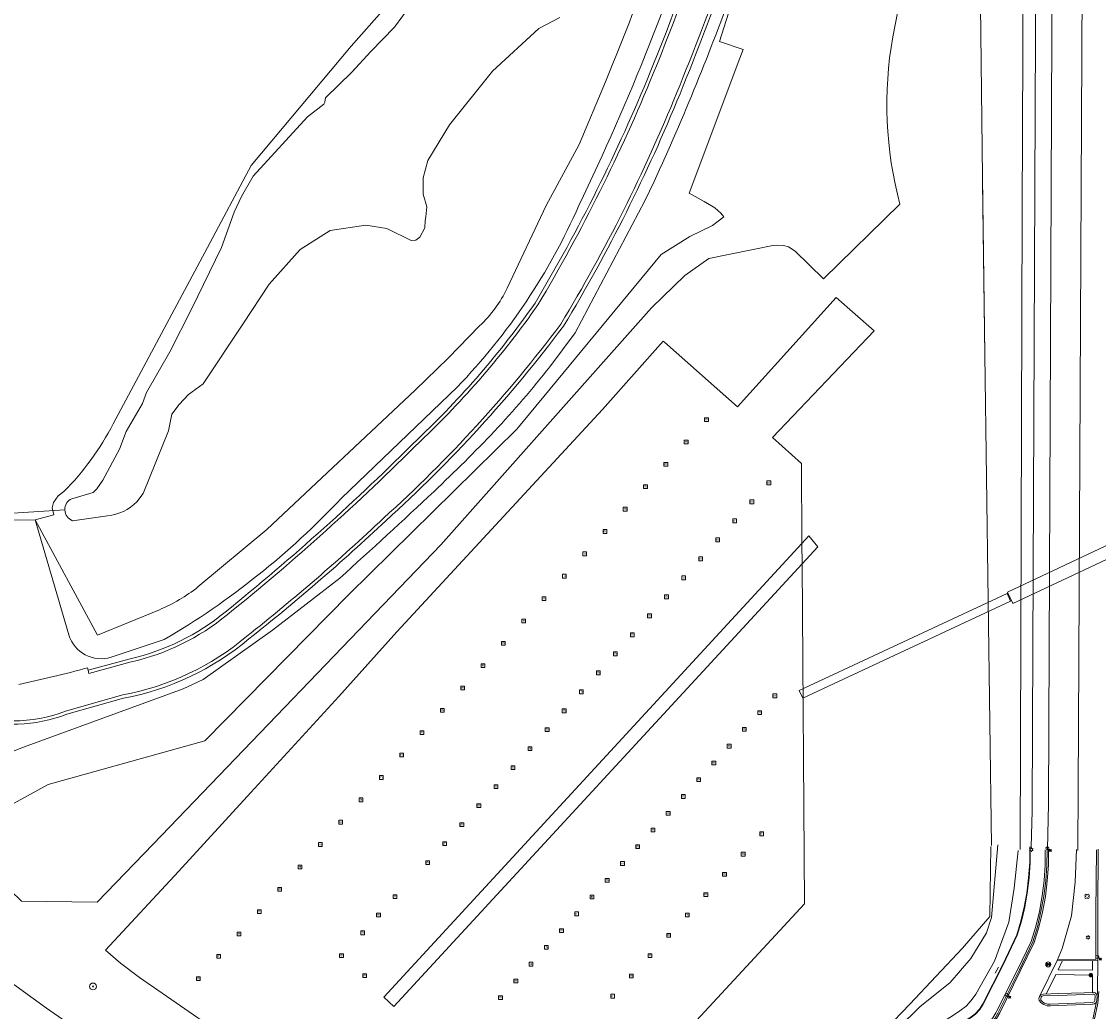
# Model space of a CAD drawing. Header units: metres. Extents: x 151448 to 154749, y 463108 to 465296.
# Tile 379 of 449: x 154066 to 154194, y 464256 to 464373. Entities that reach past the tile are written whole.
import ezdxf
from ezdxf.enums import TextEntityAlignment as Align

# ---------------------------------------------------------------- set-up
doc = ezdxf.new("R2010")
doc.units = ezdxf.units.M
doc.layers.get('0').update_dxf_attribs({"lineweight": 9})
for name, color, linetype, lineweight in [('B-ME-GR-BOOM-S', 253, 'Continuous', 9), ('B-ME-GW-TALUD_KRUIN-G', 253, 'Continuous', 9), ('B-ME-GW-TALUD_TEEN-G', 253, 'Continuous', 9), ('B-ME-IE-MEUBILAIR_LICHTMAST-S', 253, 'Continuous', 9), ('B-ME-IE-MEUBILAIR_STRAATKOLK-S', 253, 'Continuous', 9), ('B-ME-IE-MEUBILAIR_TROTTOIRKOLK-S', 253, 'Continuous', 9), ('B-ME-IE-MEUBILAIR_VERKEERSLICHT-S', 253, 'Continuous', 9), ('B-ME-IE-TERREINAFSCHEIDING_KUNSTMATIG_HEKWERK-G', 253, 'Continuous', 9), ('B-ME-RI-PUT-S', 253, 'Continuous', 9), ('B-ME-VH-KANTOPSLUITING_OPSLUITBAND_60X200-G', 253, 'Continuous', 9), ('B-ME-VH-KANTOPSLUITING_TROTTOIRBAND_180 200-G', 253, 'Continuous', 9), ('B-ME-VH-KANTOPSLUITING_TROTTOIRBAND_RWS-G', 253, 'Continuous', 9), ('B-ME-VH-MATERIAALGRENS-G', 253, 'Continuous', 9), ('B-ME-VH-VERHARDING_ASFALT-G', 253, 'Continuous', 9), ('B-ME-VH-VERHARDING_TEGEL-G', 253, 'Continuous', 9), ('B-ME-VW-VERKEERSTEKEN_BORD_INFO-G', 253, 'Continuous', 9), ('B-PV-GK-BESCHOEIING-G', 253, 'Continuous', 9), ('B-PV-GK-KADEMUUR-G', 253, 'Continuous', 9), ('B-PV-GR-BOOM-S', 253, 'Continuous', 9), ('B-PV-GR-BOS_LOOF-GV', 253, 'Continuous', 9), ('B-PV-GW-TALUD_KRUIN-G', 253, 'Continuous', 9), ('B-PV-IE-MEUBILAIR_WATERWEGMEUBILAIR-S', 253, 'Continuous', 9), ('B-PV-IE-TERREINAFSCHEIDING_KUNSTMATIG_HEKWERK-G', 253, 'Continuous', 9), ('B-PV-KW-KUNSTWERK_DUIKER-G', 253, 'Continuous', 9), ('B-PV-KW-KUNSTWERK_DUIKER-GV', 253, 'Continuous', 9), ('B-PV-KW-KUNSTWERK_STEIGER-GV', 253, 'Continuous', 9), ('B-PV-OG-TERREIN_BEGROEID-GV', 253, 'Continuous', 9), ('B-PV-OG-TERREIN_ERF-GV', 253, 'Continuous', 9), ('B-PV-OG-TERREIN_OEVER-GV', 253, 'Continuous', 9), ('B-PV-OG-WATER-GV', 253, 'Continuous', 9), ('B-PV-OG-WATER_SLOOT-GV', 253, 'Continuous', 9), ('B-PV-VH-GESLOTENVERHARDING_ASFALT-GV', 253, 'Continuous', 9), ('B-PV-VH-HALFVERHARDING_GRASBETONSTEEN-GV', 253, 'Continuous', 9), ('B-PV-VH-OPENVERHARDING_TEGEL-GV', 253, 'Continuous', 9)]:
    doc.layers.add(name, color=color, linetype=linetype, lineweight=lineweight)
doc.styles.add('18_100', font='romans', dxfattribs={"width": 0.8, "height": 0.18})
doc.styles.add('18_200', font='romans', dxfattribs={"width": 0.8, "height": 0.36})
doc.styles.add('NLCS-ISO', font='txt')

# ---------------------------------------------------------------- blocks, each defined once
blk = doc.blocks.new('SGR-BOOM_GBKN-SO')
at = {"linetype": 'ByBlock', "lineweight": 18}
h = blk.add_hatch(color=0, dxfattribs=at)
h.dxf.hatch_style = 1
edge = h.paths.add_edge_path()
edge.add_arc((0, 0), 0.25, 0, 360)
at = {"color": 0, "linetype": 'ByBlock', "lineweight": 18}
for radius in [2, 0.25]:
    blk.add_circle((0, 0), radius, dxfattribs=at)
at = {"color": 0, "linetype": 'ByBlock', "lineweight": 18, "style": 'NLCS-ISO'}
blk.add_attdef('SOORT', (2.5, 0), '', height=1.5, dxfattribs=at)
blk = doc.blocks.new('SIE-WATER_MEERPAAL-SO')
at = {"color": 0, "linetype": 'ByBlock', "lineweight": 18}
blk.add_lwpolyline([(-1.12, -1.12), (1.12, -1.12), (1.12, 1.12), (-1.12, 1.12)], close=True, dxfattribs=at)
at = {"color": 0, "linetype": 'ByBlock', "lineweight": 18, "style": 'NLCS-ISO'}
blk.add_text('m', height=1.5, dxfattribs=at).set_placement((0, 0.28), align=Align.MIDDLE_CENTER)
blk = doc.blocks.new('put')
at = {"color": 0, "ltscale": 0.5}
for p, q in [((-0.3, 0.06), (-0.06, 0.05)), ((-0.3, 0.03), (-0.03, 0.03)), ((-0.3, 0), (0, 0)), ((-0.29, 0.08), (-0.08, 0.08)), ((-0.28, 0.11), (-0.11, 0.11)), ((-0.27, 0.14), (-0.14, 0.14)), ((-0.27, 0.14), (-0.14, 0.14)), ((-0.25, 0.16), (-0.16, 0.16)), ((-0.23, 0.19), (-0.19, 0.19)), ((0, 0), (0.3, 0)), ((0.03, 0.03), (0.3, 0.03)), ((0.05, 0.05), (0.29, 0.05)), ((0.08, 0.08), (0.29, 0.08)), ((0.11, 0.11), (0.28, 0.11)), ((0.14, 0.14), (0.27, 0.14)), ((0.16, 0.16), (0.25, 0.16)), ((0.19, 0.19), (0.23, 0.19)), ((-0.3, -0.03), (-0.03, -0.03)), ((-0.3, -0.05), (-0.05, -0.05)), ((-0.29, -0.08), (-0.08, -0.08)), ((-0.28, -0.11), (-0.11, -0.11)), ((-0.27, -0.14), (-0.14, -0.14)), ((-0.25, -0.16), (-0.16, -0.16)), ((-0.23, -0.19), (-0.19, -0.19)), ((0.03, -0.03), (0.3, -0.03)), ((0.05, -0.05), (0.29, -0.06)), ((0.08, -0.08), (0.29, -0.08)), ((0.11, -0.11), (0.28, -0.11)), ((0.14, -0.14), (0.27, -0.14)), ((0.16, -0.16), (0.25, -0.16)), ((0.19, -0.19), (0.23, -0.19))]:
    blk.add_line(p, q, dxfattribs=at)
at = {"ltscale": 0.5}
for p, q in [((-0.21, 0.21), (0.21, -0.21)), ((0.21, 0.21), (-0.21, -0.21))]:
    blk.add_line(p, q, dxfattribs=at)
blk.add_ellipse((0, 0), major_axis=(-0.212, 0.212), ratio=1, start_param=3.926991, end_param=10.210176, dxfattribs=at)
at = {"style": '18_200', "width": 0.8}
blk.add_attdef('HOOGTE', (0.4, 0.26), '', height=0.25, dxfattribs=at)
blk = doc.blocks.new('LICHTMAST')
at = {"ltscale": 0.1}
for p, q in [((-0.11, 0.06), (-0.22, 0.13)), ((0, 0.13), (0, 0.25)), ((0.11, 0.06), (0.22, 0.13)), ((-0.11, -0.06), (-0.22, -0.13)), ((0, -0.13), (0, -0.25)), ((0.11, -0.06), (0.22, -0.13))]:
    blk.add_line(p, q, dxfattribs=at)
blk.add_circle((0, 0), 0.127, dxfattribs=at)
at = {"style": '18_200', "width": 0.8}
blk.add_attdef('HOOGTE', (0.25, 0.24), '', height=0.25, dxfattribs=at)
blk = doc.blocks.new('STRAATKOLK')
at = {"ltscale": 2}
blk.add_ellipse((0, 0), major_axis=(-0.127, 0.127), ratio=1, start_param=3.926991, end_param=10.210176, dxfattribs=at)
at = {"ltscale": 2, "style": '18_100', "width": 0.8}
blk.add_text('SK', height=0.216, dxfattribs=at).set_placement((0.19, -0.37))
at = {"style": '18_200', "width": 0.8}
blk.add_attdef('HOOGTE', (0.29, 0.21), '', height=0.25, dxfattribs=at)
blk = doc.blocks.new('boom')
for centre, major_axis, start_param, end_param in [((-0.12, 0.12), (-0.0916, 0.0916), 4.266828, 8.299543), ((0.12, 0.12), (0.0916, 0.0916), 4.266828, 8.299543), ((-0.12, -0.12), (0.0916, 0.0916), 1.125235, 5.15795), ((0.12, -0.12), (-0.0916, 0.0916), 1.125235, 5.15795)]:
    blk.add_ellipse(centre, major_axis=major_axis, ratio=1, start_param=start_param, end_param=end_param)
at = {"style": '18_200', "width": 0.8}
blk.add_attdef('HOOGTE', (0.31, 0.12), '', height=0.25, dxfattribs=at)
blk = doc.blocks.new('TROTTOIRKOLK')
at = {"ltscale": 2}
blk.add_ellipse((0, 0), major_axis=(-0.127, 0.127), ratio=1, start_param=3.926991, end_param=10.210176, dxfattribs=at)
at = {"ltscale": 2, "style": '18_100', "width": 0.8}
blk.add_text('TK', height=0.216, dxfattribs=at).set_placement((0.19, -0.37))
at = {"style": '18_200', "width": 0.8}
blk.add_attdef('HOOGTE', (0.21, 0.18), '', height=0.25, dxfattribs=at)
blk = doc.blocks.new('Verkeerslicht SLK', base_point=(2557.89, 2858.61))
h = blk.add_hatch()
h.set_pattern_fill('ANSI31', color=256, scale=0.0045, style=0, pattern_type=2)
h.set_pattern_definition([(45, (-97056.483087, -217229.933216), (-0.0101027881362, 0.0101027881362), [])])
edge = h.paths.add_edge_path()
edge.add_arc((2557.89, 2858.61), 0.127, 225, 585)
edge = h.paths.add_edge_path()
edge.add_arc((2557.89, 2858.61), 0.0678, 0, 360)
blk.add_circle((2557.89, 2858.61), 0.0678)
blk.add_ellipse((2557.89, 2858.61), major_axis=(0.149, 0.149), ratio=1)
blk.add_ellipse((2557.89, 2858.61), major_axis=(-0.0895, 0.0895), ratio=1, start_param=1.570796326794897, end_param=7.853981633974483)

msp = doc.modelspace()

# ---------------------------------------------------------------- linework, layer by layer
at = {"layer": 'B-ME-GW-TALUD_KRUIN-G'}
msp.add_lwpolyline([(154139.324, 464216.85), (154139.176, 464218.035), (154141.674, 464220.445), (154143.619, 464222.8), (154152.852, 464232.403), (154159.451, 464239.296), (154164.683, 464245.172), (154167.055, 464247.385), (154170.032, 464250.137), (154171.741, 464252), (154173.841, 464253.559), (154176.477, 464255.28), (154177.133, 464255.709), (154177.857, 464256.268), (154178.484, 464256.934), (154178.999, 464257.691), (154181.22, 464261.588), (154182.943, 464266.218), (154183.546, 464270.231), (154184.05, 464274.703)], dxfattribs=at)
at = {"layer": 'B-ME-GW-TALUD_TEEN-G'}
msp.add_lwpolyline([(154135.12, 464217.665), (154140.333, 464222.678), (154152.077, 464235.436), (154164.833, 464248.737), (154172.371, 464256.17), (154175.983, 464259.044), (154178.407, 464261.883), (154180.269, 464264.945), (154180.888, 464266.748), (154181.644, 464275.351)], dxfattribs=at)
at = {"layer": 'B-ME-IE-TERREINAFSCHEIDING_KUNSTMATIG_HEKWERK-G'}
msp.add_lwpolyline([(154134.731, 464218.028), (154139.517, 464223.298), (154151.341, 464235.77), (154163.694, 464248.686), (154171.198, 464256.493), (154177.455, 464263.129), (154180.687, 464266.885), (154180.802, 464275.154)], dxfattribs=at)
at = {"layer": 'B-ME-VH-KANTOPSLUITING_OPSLUITBAND_60X200-G'}
msp.add_lwpolyline([(154138.816, 464216.302), (154144.624, 464222.564), (154153.208, 464231.674), (154159.862, 464238.676), (154165.525, 464244.669), (154167.725, 464247.031), (154170.366, 464249.402), (154172.36, 464250.96), (154174.31, 464252.474), (154178.314, 464254.882), (154178.925, 464255.332), (154179.442, 464255.887), (154179.846, 464256.529), (154179.887, 464256.608), (154182.209, 464261.195), (154183.871, 464264.701), (154184.353, 464266.328), (154184.746, 464267.979), (154185.05, 464269.649), (154185.275, 464271.463), (154185.395, 464273.286), (154185.408, 464275.114)], dxfattribs=at)
at = {"layer": 'B-ME-VH-KANTOPSLUITING_TROTTOIRBAND_180 200-G'}
msp.add_lwpolyline([(154193.306, 464274.79), (154193.234, 464267.401), (154193.236, 464261.787), (154188.712, 464261.834)], dxfattribs=at)
msp.add_lwpolyline([(154191.856, 464257.65), (154192.888, 464257.684), (154192.938, 464257.686), (154193.109, 464257.615), (154193.169, 464257.441), (154193.122, 464256.938), (154193.033, 464256.756), (154192.846, 464256.677), (154192.843, 464256.677), (154187.841, 464256.494), (154187.488, 464256.507), (154187.151, 464256.614), (154186.912, 464256.759), (154186.71, 464256.952), (154186.703, 464257.158), (154186.739, 464257.309), (154186.845, 464257.423), (154186.994, 464257.468), (154187.007, 464257.469), (154188.868, 464257.532)], close=True, dxfattribs=at)
at = {"layer": 'B-ME-VH-KANTOPSLUITING_TROTTOIRBAND_RWS-G'}
msp.add_lwpolyline([(154175.271, 464250.84), (154179.539, 464253.433), (154180.108, 464253.835), (154180.615, 464254.313), (154181.05, 464254.857), (154181.406, 464255.456), (154181.52, 464255.682), (154183.967, 464260.55), (154185.584, 464263.916), (154186.121, 464265.687), (154186.555, 464267.486), (154186.885, 464269.308), (154187.108, 464271.126), (154187.226, 464272.955), (154187.241, 464274.787)], dxfattribs=at)
at = {"layer": 'B-ME-VH-MATERIAALGRENS-G'}
for points in [[(154192.854, 464261.615), (154192.844, 464260.531), (154188.783, 464260.575), (154189.296, 464261.644)], [(154192.821, 464257.887), (154192.839, 464259.93), (154188.504, 464260.01), (154187.363, 464257.686)]]:
    msp.add_lwpolyline(points, dxfattribs=at)
at = {"layer": 'B-ME-VH-VERHARDING_ASFALT-G', "linetype": 'Continuous'}
msp.add_lwpolyline([(154187.624, 464274.813), (154187.606, 464272.949), (154187.482, 464271.089), (154187.253, 464269.238), (154186.918, 464267.405), (154186.479, 464265.594), (154185.938, 464263.81), (154184.284, 464260.418), (154181.865, 464255.481), (154181.861, 464255.472), (154181.455, 464254.774), (154180.954, 464254.141), (154180.368, 464253.586), (154179.709, 464253.12), (154175.302, 464250.451), (154174.35, 464249.821), (154176.344, 464247.148), (154176.429, 464247.248), (154176.626, 464247.339), (154176.878, 464247.329), (154177.095, 464247.198), (154177.22, 464246.979), (154178.219, 464244.129)], dxfattribs=at)
at = {"layer": 'B-ME-VH-VERHARDING_ASFALT-G'}
for points in [[(154190.961, 464274.83), (154190.79, 464270.949), (154190.369, 464266.965), (154189.245, 464263.094), (154188.634, 464261.649), (154186.557, 464257.41), (154186.499, 464257.159), (154186.505, 464256.945), (154186.752, 464256.657), (154187.065, 464256.441), (154187.452, 464256.308), (154187.86, 464256.286), (154192.856, 464256.477), (154192.868, 464256.477), (154193.093, 464256.542), (154193.261, 464256.705), (154193.334, 464256.927), (154193.371, 464257.433)], [(154193.578, 464257.992), (154193.454, 464256.627), (154193.048, 464254.537)]]:
    msp.add_lwpolyline(points, dxfattribs=at)
at = {"layer": 'B-ME-VH-VERHARDING_TEGEL-G'}
for points in [[(154134.621, 464211.771), (154138.758, 464216.348), (154138.86, 464216.261), (154144.667, 464222.523), (154153.252, 464231.632), (154159.906, 464238.635), (154165.569, 464244.628), (154167.767, 464246.988), (154170.405, 464249.356), (154172.397, 464250.913), (154174.344, 464252.424), (154178.345, 464254.83), (154178.965, 464255.287), (154179.49, 464255.851), (154179.9, 464256.502), (154179.94, 464256.581), (154182.263, 464261.169), (154183.927, 464264.679), (154184.41, 464266.31), (154184.805, 464267.966), (154185.109, 464269.64), (154185.335, 464271.457), (154185.455, 464273.284), (154185.468, 464275.115)], [(154136.277, 464210.621), (154140.752, 464215.455), (154146.148, 464221.262), (154154.515, 464230.136), (154161.177, 464237.161), (154166.893, 464243.193), (154169.189, 464245.635), (154171.449, 464247.722), (154175.195, 464250.561), (154179.641, 464253.274), (154180.248, 464253.706), (154180.789, 464254.218), (154181.253, 464254.801), (154181.631, 464255.443), (154181.708, 464255.598), (154184.133, 464260.476), (154185.785, 464263.889), (154186.307, 464265.66), (154186.734, 464267.456), (154187.065, 464269.273), (154187.298, 464271.095), (154187.435, 464272.928), (154187.475, 464274.765)], [(154193.498, 464274.838), (154193.451, 464267.45), (154193.454, 464261.609), (154188.634, 464261.649)], [(154193.454, 464261.609), (154193.422, 464257.982), (154193.371, 464257.433)], [(154186.557, 464257.41), (154186.733, 464257.597), (154186.979, 464257.672), (154187, 464257.673), (154188.849, 464257.737), (154191.863, 464257.829), (154192.864, 464257.89), (154192.917, 464257.893), (154193.152, 464257.84), (154193.321, 464257.669), (154193.371, 464257.433)], [(154184.231, 464242.415), (154185.764, 464243.279), (154186.786, 464244.008), (154187.739, 464244.827), (154188.616, 464245.727), (154189.525, 464246.863), (154190.312, 464248.088), (154190.967, 464249.387), (154192.045, 464252.282), (154192.893, 464254.668), (154193.301, 464256.799)]]:
    msp.add_lwpolyline(points, dxfattribs=at)
at = {"layer": 'B-ME-VW-VERKEERSTEKEN_BORD_INFO-G'}
msp.add_line((154181.713, 464260.876), (154181.296, 464260.144), dxfattribs=at)
at = {"layer": 'B-PV-GK-BESCHOEIING-G', "flags": 128}
for points in [[(154150.808, 464327.227), (154162.469, 464340.205)], [(154162.469, 464340.205), (154166.959, 464336.231)], [(154166.959, 464336.231), (154154.954, 464323.604), (154158.358, 464320.537), (154158.423, 464311.061)], [(154158.423, 464311.061), (154108.897, 464257.304), (154110.08, 464256.198), (154158.439, 464308.657), (154158.714, 464268.379), (154143.499, 464251.908), (154122.805, 464229.379), (154114.543, 464235.176), (154109.613, 464228.356)], [(154158.423, 464311.061), (154158.439, 464308.657)]]:
    msp.add_lwpolyline(points, dxfattribs=at)
at = {"layer": 'B-PV-GK-KADEMUUR-G', "flags": 128}
for points in [[(154135.123, 464327.297), (154141.969, 464335.036), (154142.14, 464334.884)], [(154142.14, 464334.884), (154150.808, 464327.227)], [(154102.474, 464233.006), (154107.836, 464240.366), (154079.975, 464259.637), (154077.704, 464261.362), (154075.948, 464262.896), (154084.569, 464272.212), (154093.148, 464281.548), (154103.578, 464292.945), (154110.445, 464300.602), (154134.808, 464326.941), (154135.123, 464327.297)], [(154050.235, 464269.562), (154051.383, 464268.732), (154068.93, 464256.031), (154076.163, 464250.995), (154086.441, 464244.466), (154087.292, 464244.13), (154102.474, 464233.006)]]:
    msp.add_lwpolyline(points, dxfattribs=at)
at = {"layer": 'B-PV-GR-BOS_LOOF-GV', "flags": 128}
for points in [[(154184.25, 464274.806), (154184.524, 464350.423), (154184.764, 464416.665)], [(154175.157, 464402.879), (154176.96, 464402.664), (154176.521, 464399.279), (154176.672, 464399.241), (154179.281, 464398.473), (154179.799, 464354.474), (154179.807, 464353.822), (154180.084, 464333.391), (154180.871, 464275.275)]]:
    msp.add_lwpolyline(points, dxfattribs=at)
at = {"layer": 'B-PV-GW-TALUD_KRUIN-G', "flags": 128}
for points in [[(154184.25, 464274.806), (154184.524, 464350.423), (154184.764, 464416.665)], [(154103.875, 464316.414), (154117.593, 464329.589)], [(154067.62, 464313.857), (154071.573, 464300.248)], [(154076.604, 464297.574), (154082.897, 464299.669)]]:
    msp.add_lwpolyline(points, dxfattribs=at)
at = {"layer": 'B-PV-GW-TALUD_KRUIN-G'}
for points in [[(154132.005, 464351.079, 0.0352957), (154147.309, 464389.62)], [(154117.593, 464329.589, 0.0888588), (154132.005, 464351.079)], [(154082.897, 464299.669, 0.0711294), (154103.875, 464316.414)], [(154071.573, 464300.248, 0.4121337), (154076.604, 464297.574)]]:
    msp.add_lwpolyline(points, format="xyb", dxfattribs=at)
at = {"layer": 'B-PV-IE-TERREINAFSCHEIDING_KUNSTMATIG_HEKWERK-G', "flags": 128}
for points in [[(154179.799, 464354.474), (154179.281, 464398.473), (154176.672, 464399.241), (154176.521, 464399.279)], [(154135.144, 464365.735), (154132.036, 464358.294)], [(154132.036, 464358.294), (154128.129, 464351.088)], [(154180.084, 464333.391), (154179.799, 464354.474)], [(154140.911, 464353.932), (154139.823, 464351.645)], [(154128.129, 464351.088), (154123.513, 464341.287)], [(154139.823, 464351.645), (154131.577, 464336.016)], [(154120.241, 464336.837), (154116.534, 464333.004)], [(154131.577, 464336.016), (154128.573, 464331.989)], [(154116.534, 464333.004), (154112.63, 464329.211)], [(154180.084, 464333.391), (154180.871, 464275.275)], [(154112.63, 464329.211), (154095.033, 464312.728)], [(154067.62, 464313.857), (154063.576, 464313.824), (154063.574, 464313.994), (154061.954, 464314.107)], [(154074.991, 464300.179), (154067.62, 464313.857)], [(154095.033, 464312.728), (154086.88, 464305.909)], [(154103.682, 464306.954), (154095.709, 464300.805)], [(154082.309, 464303.212), (154074.991, 464300.179)], [(154095.709, 464300.805), (154087.483, 464294.927)], [(154087.483, 464294.927), (154085.12, 464293.829)], [(154085.12, 464293.829), (154066.222, 464286.943)], [(154066.222, 464286.943), (154064.92, 464286.401)]]:
    msp.add_lwpolyline(points, dxfattribs=at)
at = {"layer": 'B-PV-IE-TERREINAFSCHEIDING_KUNSTMATIG_HEKWERK-G'}
for points in [[(154135.144, 464365.735, 0.0237291), (154144.359, 464391.221)], [(154140.911, 464353.932, 0.0229697), (154150.418, 464377.304)], [(154120.241, 464336.837, 0.0921922), (154123.513, 464341.287)], [(154122.005, 464324.358, 0.0210506), (154128.573, 464331.989)], [(154114.852, 464317.227, 0.0130215), (154122.005, 464324.358)], [(154103.682, 464306.954, 0.0047117), (154114.852, 464317.227)], [(154082.309, 464303.212, 0.0693466), (154086.88, 464305.909)]]:
    msp.add_lwpolyline(points, format="xyb", dxfattribs=at)
at = {"layer": 'B-PV-KW-KUNSTWERK_DUIKER-G', "flags": 128}
msp.add_lwpolyline([(154071.117, 464315.026), (154059.437, 464314.283)], dxfattribs=at)
at = {"layer": 'B-PV-KW-KUNSTWERK_DUIKER-GV', "flags": 128}
for points in [[(154183.416, 464303.931), (154216.023, 464319.277), (154215.385, 464320.635), (154182.778, 464305.289)], [(154158.532, 464292.746), (154183.134, 464304.22), (154182.712, 464305.126), (154158.11, 464293.652)]]:
    msp.add_lwpolyline(points, close=True, dxfattribs=at)
at = {"layer": 'B-PV-KW-KUNSTWERK_STEIGER-GV', "flags": 128}
msp.add_lwpolyline([(154158.423, 464311.061), (154108.897, 464257.304), (154110.08, 464256.198), (154158.439, 464308.657), (154160.29, 464310.665), (154159.258, 464311.968)], close=True, dxfattribs=at)
at = {"layer": 'B-PV-OG-TERREIN_BEGROEID-GV', "flags": 128}
for points in [[(154184.764, 464416.665), (154184.524, 464350.423), (154184.25, 464274.806)], [(154185.554, 464275.096), (154185.684, 464279.391), (154185.728, 464289.471), (154186.283, 464416.876)], [(154191.821, 464416.884), (154191.165, 464289.435), (154191.089, 464274.709)], [(154135.144, 464365.735), (154132.036, 464358.294), (154128.129, 464351.088), (154123.513, 464341.287)], [(154128.573, 464331.989), (154131.577, 464336.016), (154139.823, 464351.645), (154140.911, 464353.932)], [(154120.241, 464336.837), (154116.534, 464333.004), (154112.63, 464329.211), (154095.033, 464312.728), (154086.88, 464305.909)], [(154117.593, 464329.589), (154103.875, 464316.414)], [(154103.875, 464316.414), (154117.593, 464329.589)], [(154071.573, 464300.248), (154067.62, 464313.857), (154063.576, 464313.824), (154063.574, 464313.994), (154061.954, 464314.107)], [(154082.309, 464303.212), (154074.991, 464300.179), (154067.62, 464313.857), (154071.573, 464300.248)], [(154054.238, 464288.288), (154061.288, 464282.237), (154064.92, 464286.401), (154066.222, 464286.943), (154085.12, 464293.829), (154087.483, 464294.927), (154095.709, 464300.805), (154103.682, 464306.954)], [(154082.897, 464299.669), (154076.604, 464297.574)], [(154076.604, 464297.574), (154082.897, 464299.669)], [(154073.817, 464296.327), (154073.878, 464296.065), (154078.861, 464297.408)], [(154078.075, 464292.727), (154071.336, 464290.821)]]:
    msp.add_lwpolyline(points, dxfattribs=at)
at = {"layer": 'B-PV-OG-TERREIN_BEGROEID-GV'}
for points in [[(154154.387, 464394.215, -0.0280846), (154143.98, 464364.332)], [(154144.359, 464391.221, -0.0237291), (154135.144, 464365.735)], [(154147.309, 464389.62, -0.0352957), (154132.005, 464351.079)], [(154132.005, 464351.079, 0.0352957), (154147.309, 464389.62)], [(154140.446, 464366.876, 0.0210292), (154147.363, 464385.954)], [(154140.911, 464353.932, 0.0229697), (154150.418, 464377.304)], [(154126.808, 464339.523, 0.0377356), (154140.446, 464366.876)], [(154143.98, 464364.332, -0.0391986), (154130.195, 464336.81)], [(154132.005, 464351.079, -0.0888588), (154117.593, 464329.589)], [(154117.593, 464329.589, 0.0888588), (154132.005, 464351.079)], [(154123.513, 464341.287, -0.0921922), (154120.241, 464336.837)], [(154112.908, 464323.42, 0.0508259), (154126.808, 464339.523)], [(154130.195, 464336.81, -0.0477924), (154109.139, 464313.758)], [(154122.005, 464324.358, 0.0210506), (154128.573, 464331.989)], [(154114.852, 464317.227, 0.0130215), (154122.005, 464324.358)], [(154090.101, 464302.924, 0.0269481), (154112.908, 464323.42)], [(154103.875, 464316.414, -0.0711294), (154082.897, 464299.669)], [(154082.897, 464299.669, 0.0711294), (154103.875, 464316.414)], [(154103.682, 464306.954, 0.0047117), (154114.852, 464317.227)], [(154109.139, 464313.758, -0.0217649), (154092.915, 464299.758)], [(154086.88, 464305.909, -0.0693466), (154082.309, 464303.212)], [(154078.861, 464297.408, 0.1169447), (154090.101, 464302.924)], [(154076.604, 464297.574, -0.4121337), (154071.573, 464300.248)], [(154071.573, 464300.248, 0.4121337), (154076.604, 464297.574)], [(154092.915, 464299.758, -0.1294958), (154078.075, 464292.727)], [(154065.684, 464294.365, 0.0140029), (154073.817, 464296.327)], [(154071.336, 464290.821, -0.1671124), (154059.721, 464290.422)]]:
    msp.add_lwpolyline(points, format="xyb", dxfattribs=at)
at = {"layer": 'B-PV-OG-TERREIN_ERF-GV', "flags": 128}
for points in [[(154169.174, 464371.047), (154174.759, 464399.731), (154171.808, 464400.487), (154170.203, 464393.439), (154167.281, 464392.544), (154167.867, 464394.076), (154163.755, 464395.297)], [(154180.871, 464275.275), (154180.084, 464333.391), (154179.807, 464353.822), (154179.799, 464354.474), (154179.281, 464398.473), (154176.672, 464399.241), (154176.521, 464399.279), (154174.759, 464399.731), (154169.174, 464371.047)], [(154076.856, 464325.22), (154088.03, 464346.118), (154093.178, 464355.817), (154105.021, 464369.952), (154114.151, 464380.301), (154117.424, 464386.28)], [(154151.085, 464378.132), (154148.658, 464370.496), (154151.457, 464369.561), (154151.071, 464368.532), (154145.069, 464352.532), (154146.848, 464351.58), (154148.09, 464350.812), (154148.82, 464350.162), (154149.152, 464349.743), (154147.822, 464348.704), (154145.132, 464347.421), (154141.765, 464345.297), (154124.647, 464324.602), (154104.739, 464305.023), (154087.692, 464287.686), (154069.155, 464282.521), (154062.556, 464278.908)], [(154062.556, 464278.908), (154069.155, 464282.521), (154087.692, 464287.686), (154104.739, 464305.023), (154124.647, 464324.602), (154141.765, 464345.297), (154145.132, 464347.421), (154147.822, 464348.704), (154149.152, 464349.743), (154148.82, 464350.162), (154148.09, 464350.812), (154146.848, 464351.58), (154145.069, 464352.532), (154151.071, 464368.532), (154151.457, 464369.561), (154148.658, 464370.496), (154151.085, 464378.132)], [(154140.911, 464353.932), (154139.823, 464351.645), (154131.577, 464336.016), (154128.573, 464331.989)], [(154062.033, 464272.477), (154065.976, 464268.699), (154074.942, 464268.591), (154081.586, 464275.446), (154115.647, 464310.891), (154140.622, 464338.948), (154144.533, 464342.791), (154147.397, 464344.802), (154154.991, 464346.346), (154155.501, 464346.381), (154156.22, 464346.353), (154156.82, 464346.205), (154157.632, 464345.691), (154160.977, 464342.394), (154170.028, 464351.23)], [(154170.028, 464351.23), (154160.977, 464342.394), (154157.632, 464345.691), (154156.82, 464346.205), (154156.22, 464346.353), (154155.501, 464346.381), (154154.991, 464346.346), (154147.397, 464344.802), (154144.533, 464342.791), (154140.622, 464338.948), (154115.647, 464310.891), (154081.586, 464275.446), (154074.942, 464268.591), (154065.976, 464268.699), (154062.033, 464272.477)], [(154107.836, 464240.366), (154079.975, 464259.637), (154077.704, 464261.362), (154075.948, 464262.896), (154084.569, 464272.212), (154093.148, 464281.548), (154103.578, 464292.945), (154110.445, 464300.602), (154134.808, 464326.941), (154135.123, 464327.297), (154141.969, 464335.036), (154142.14, 464334.884), (154150.808, 464327.227), (154162.469, 464340.205), (154166.959, 464336.231), (154154.954, 464323.604), (154158.358, 464320.537), (154158.423, 464311.061), (154158.439, 464308.657), (154158.714, 464268.379), (154143.499, 464251.908)], [(154061.954, 464314.107), (154063.574, 464313.994), (154063.576, 464313.824), (154067.62, 464313.857), (154069.816, 464314.462), (154069.602, 464315.288), (154069.787, 464315.911), (154070.335, 464316.684), (154071.016, 464317.199)], [(154103.682, 464306.954), (154095.709, 464300.805), (154087.483, 464294.927), (154085.12, 464293.829), (154066.222, 464286.943), (154064.92, 464286.401), (154061.288, 464282.237), (154057.369, 464277.8), (154050.235, 464269.562), (154051.383, 464268.732), (154068.93, 464256.031), (154076.163, 464250.995)]]:
    msp.add_lwpolyline(points, dxfattribs=at)
at = {"layer": 'B-PV-OG-TERREIN_ERF-GV'}
for points in [[(154150.418, 464377.304, -0.0229697), (154140.911, 464353.932)], [(154170.028, 464351.23, -0.1086949), (154169.174, 464371.047)], [(154169.174, 464371.047, 0.1086949), (154170.028, 464351.23)], [(154128.573, 464331.989, -0.0210506), (154122.005, 464324.358)], [(154071.016, 464317.199, 0.0722336), (154076.856, 464325.22)], [(154122.005, 464324.358, -0.0130215), (154114.852, 464317.227)], [(154114.852, 464317.227, -0.0047117), (154103.682, 464306.954)]]:
    msp.add_lwpolyline(points, format="xyb", dxfattribs=at)
at = {"layer": 'B-PV-OG-TERREIN_OEVER-GV'}
for points in [[(154135.144, 464365.735, 0.0237291), (154144.359, 464391.221)], [(154120.241, 464336.837, 0.0921922), (154123.513, 464341.287)], [(154076.856, 464325.22, -0.0722336), (154071.016, 464317.199)], [(154072.026, 464313.756, -0.6618752), (154071.931, 464316.359)], [(154079.637, 464316.006, -0.1748171), (154076.189, 464314.321)], [(154082.309, 464303.212, 0.0693466), (154086.88, 464305.909)]]:
    msp.add_lwpolyline(points, format="xyb", dxfattribs=at)
at = {"layer": 'B-PV-OG-TERREIN_OEVER-GV', "flags": 128}
for points in [[(154117.424, 464386.28), (154114.151, 464380.301), (154105.021, 464369.952), (154093.178, 464355.817), (154088.03, 464346.118), (154076.856, 464325.22)], [(154071.931, 464316.359), (154074.466, 464317.11), (154074.914, 464317.544), (154075.624, 464318.564), (154077.61, 464322.214), (154078.373, 464324.316), (154080.305, 464327.639), (154080.804, 464328.929), (154083.56, 464333.738), (154086.116, 464338.806), (154089.673, 464346.126), (154091.181, 464350.315), (154092.051, 464352.163), (154093.437, 464354.565), (154099.877, 464361.574), (154101.812, 464363.106), (154101.912, 464363.324), (154101.987, 464363.846), (154105.109, 464366.878), (154107.363, 464369.32), (154110.161, 464372.223), (154113.117, 464376.29)], [(154129.729, 464373.359), (154127.249, 464372.065), (154121.751, 464366.998), (154116.683, 464360.636), (154114.096, 464356.431), (154113.556, 464354.383), (154113.556, 464352.442), (154113.988, 464350.932), (154113.88, 464349.746), (154113.801, 464349.303), (154113.775, 464348.453), (154113.174, 464347.325), (154112.679, 464346.98), (154112.155, 464346.943), (154109.244, 464348.345), (154106.764, 464348.776), (154102.559, 464348.129), (154099.001, 464345.865), (154095.335, 464341.768), (154092.208, 464337.024), (154087.505, 464329.966), (154085.747, 464328.697), (154084.673, 464327.527), (154083.794, 464326.357), (154083.404, 464324.401)], [(154123.513, 464341.287), (154128.129, 464351.088), (154132.036, 464358.294), (154135.144, 464365.735)], [(154086.88, 464305.909), (154095.033, 464312.728), (154112.63, 464329.211), (154116.534, 464333.004), (154120.241, 464336.837)], [(154083.404, 464324.401), (154080.375, 464316.979), (154079.637, 464316.006)], [(154071.016, 464317.199), (154070.335, 464316.684), (154069.787, 464315.911), (154069.602, 464315.288), (154069.816, 464314.462), (154067.62, 464313.857), (154074.991, 464300.179), (154082.309, 464303.212)], [(154076.189, 464314.321), (154072.026, 464313.756)]]:
    msp.add_lwpolyline(points, dxfattribs=at)
at = {"layer": 'B-PV-OG-WATER-GV', "flags": 128}
for points in [[(154076.163, 464250.995), (154068.93, 464256.031), (154051.383, 464268.732), (154050.235, 464269.562), (154040.291, 464277.579), (154010.805, 464301.579), (153991.376, 464318.106), (153983.238, 464325.403), (153965.491, 464341.825), (153930.365, 464374.964), (153893.147, 464410.206)], [(154143.499, 464251.908), (154158.714, 464268.379), (154158.439, 464308.657), (154158.423, 464311.061), (154158.358, 464320.537), (154154.954, 464323.604), (154166.959, 464336.231), (154162.469, 464340.205), (154150.808, 464327.227), (154142.14, 464334.884), (154141.969, 464335.036), (154135.123, 464327.297), (154134.808, 464326.941), (154110.445, 464300.602), (154103.578, 464292.945), (154093.148, 464281.548), (154084.569, 464272.212), (154075.948, 464262.896), (154077.704, 464261.362), (154079.975, 464259.637), (154107.836, 464240.366)]]:
    msp.add_lwpolyline(points, dxfattribs=at)
at = {"layer": 'B-PV-OG-WATER_SLOOT-GV', "flags": 128}
for points in [[(154113.117, 464376.29), (154110.161, 464372.223), (154107.363, 464369.32), (154105.109, 464366.878), (154101.987, 464363.846), (154101.912, 464363.324), (154101.812, 464363.106), (154099.877, 464361.574), (154093.437, 464354.565), (154092.051, 464352.163), (154091.181, 464350.315), (154089.673, 464346.126), (154086.116, 464338.806), (154083.56, 464333.738), (154080.804, 464328.929), (154080.305, 464327.639), (154078.373, 464324.316), (154077.61, 464322.214), (154075.624, 464318.564), (154074.914, 464317.544), (154074.466, 464317.11), (154071.931, 464316.359)], [(154079.637, 464316.006), (154080.375, 464316.979), (154083.404, 464324.401), (154083.794, 464326.357), (154084.673, 464327.527), (154085.747, 464328.697), (154087.505, 464329.966), (154092.208, 464337.024), (154095.335, 464341.768), (154099.001, 464345.865), (154102.559, 464348.129), (154106.764, 464348.776), (154109.244, 464348.345), (154112.155, 464346.943), (154112.679, 464346.98), (154113.174, 464347.325), (154113.775, 464348.453), (154113.801, 464349.303), (154113.88, 464349.746), (154113.988, 464350.932), (154113.556, 464352.442), (154113.556, 464354.383), (154114.096, 464356.431), (154116.683, 464360.636), (154121.751, 464366.998), (154127.249, 464372.065), (154129.729, 464373.359)], [(154072.026, 464313.756), (154076.189, 464314.321)]]:
    msp.add_lwpolyline(points, dxfattribs=at)
at = {"layer": 'B-PV-OG-WATER_SLOOT-GV'}
for points in [[(154071.931, 464316.359, 0.6618752), (154072.026, 464313.756)], [(154076.189, 464314.321, 0.1748171), (154079.637, 464316.006)]]:
    msp.add_lwpolyline(points, format="xyb", dxfattribs=at)
at = {"layer": 'B-PV-VH-GESLOTENVERHARDING_ASFALT-GV'}
for points in [[(154143.61, 464364.484, 0.0281014), (154154.003, 464394.327)], [(154147.745, 464385.836, -0.0210097), (154140.816, 464366.725)], [(154140.816, 464366.725, -0.0377744), (154127.144, 464339.305)], [(154129.863, 464337.034, 0.0391568), (154143.61, 464364.484)], [(154127.144, 464339.305, -0.0508111), (154113.187, 464323.133)], [(154108.868, 464314.052, 0.0477771), (154129.863, 464337.034)], [(154113.187, 464323.133, -0.0269418), (154090.354, 464302.614)], [(154092.662, 464300.068, 0.0217284), (154108.868, 464314.052)], [(154090.354, 464302.614, -0.1168456), (154078.957, 464297.02)], [(154077.984, 464293.117, 0.1297823), (154092.662, 464300.068)], [(154073.817, 464296.327, -0.0140029), (154065.684, 464294.365)], [(154058.751, 464291.176, 0.1843648), (154071.21, 464291.201)]]:
    msp.add_lwpolyline(points, format="xyb", dxfattribs=at)
at = {"layer": 'B-PV-VH-GESLOTENVERHARDING_ASFALT-GV', "flags": 128}
for points in [[(154078.957, 464297.02), (154073.97, 464295.676), (154073.878, 464296.065), (154073.817, 464296.327)], [(154071.21, 464291.201), (154077.984, 464293.117)]]:
    msp.add_lwpolyline(points, dxfattribs=at)
at = {"layer": 'B-PV-VH-HALFVERHARDING_GRASBETONSTEEN-GV'}
for points in [[(154154.003, 464394.327, -0.0281014), (154143.61, 464364.484)], [(154143.98, 464364.332, 0.0280846), (154154.387, 464394.215)], [(154147.363, 464385.954, -0.0210292), (154140.446, 464366.876)], [(154140.816, 464366.725, 0.0210097), (154147.745, 464385.836)], [(154140.446, 464366.876, -0.0377356), (154126.808, 464339.523)], [(154127.144, 464339.305, 0.0377744), (154140.816, 464366.725)], [(154143.61, 464364.484, -0.0391568), (154129.863, 464337.034)], [(154130.195, 464336.81, 0.0391986), (154143.98, 464364.332)], [(154126.808, 464339.523, -0.0508259), (154112.908, 464323.42)], [(154113.187, 464323.133, 0.0508111), (154127.144, 464339.305)], [(154129.863, 464337.034, -0.0477771), (154108.868, 464314.052)], [(154109.139, 464313.758, 0.0477924), (154130.195, 464336.81)], [(154112.908, 464323.42, -0.0269481), (154090.101, 464302.924)], [(154090.354, 464302.614, 0.0269418), (154113.187, 464323.133)], [(154108.868, 464314.052, -0.0217284), (154092.662, 464300.068)], [(154092.915, 464299.758, 0.0217649), (154109.139, 464313.758)], [(154090.101, 464302.924, -0.1169447), (154078.861, 464297.408)], [(154078.957, 464297.02, 0.1168456), (154090.354, 464302.614)], [(154092.662, 464300.068, -0.1297823), (154077.984, 464293.117)], [(154078.075, 464292.727, 0.1294958), (154092.915, 464299.758)], [(154071.21, 464291.201, -0.1843648), (154058.751, 464291.176)], [(154059.721, 464290.422, 0.1671124), (154071.336, 464290.821)]]:
    msp.add_lwpolyline(points, format="xyb", dxfattribs=at)
at = {"layer": 'B-PV-VH-HALFVERHARDING_GRASBETONSTEEN-GV', "flags": 128}
for points in [[(154078.861, 464297.408), (154073.878, 464296.065), (154073.97, 464295.676), (154078.957, 464297.02)], [(154077.984, 464293.117), (154071.21, 464291.201)], [(154071.336, 464290.821), (154078.075, 464292.727)]]:
    msp.add_lwpolyline(points, dxfattribs=at)
at = {"layer": 'B-PV-VH-OPENVERHARDING_TEGEL-GV', "flags": 128}
for points in [[(154186.283, 464416.876), (154185.728, 464289.471), (154185.684, 464279.391), (154185.554, 464275.096)], [(154188.232, 464416.919), (154187.683, 464289.458), (154187.642, 464280.161), (154187.491, 464274.838)], [(154187.683, 464289.458), (154188.232, 464416.919)], [(154191.089, 464274.709), (154191.165, 464289.435), (154191.821, 464416.884)], [(154187.491, 464274.838), (154187.642, 464280.161), (154187.683, 464289.458)]]:
    msp.add_lwpolyline(points, dxfattribs=at)

# ---------------------------------------------------------------- block references
at = {"layer": 'B-ME-GR-BOOM-S'}
msp.add_blockref('boom', (154192.195, 464269.257), dxfattribs=at)
at = {"layer": 'B-ME-IE-MEUBILAIR_LICHTMAST-S'}
for p in [(154185.6, 464274.782), (154192.312, 464264.4)]:
    msp.add_blockref('LICHTMAST', p, dxfattribs=at)
at = {"layer": 'B-ME-IE-MEUBILAIR_STRAATKOLK-S'}
msp.add_blockref('STRAATKOLK', (154182.672, 464257.588), dxfattribs=at)
at = {"layer": 'B-ME-IE-MEUBILAIR_TROTTOIRKOLK-S'}
for p in [(154187.504, 464274.949), (154193.417, 464262.083)]:
    msp.add_blockref('TROTTOIRKOLK', p, dxfattribs=at)
at = {"layer": 'B-ME-IE-MEUBILAIR_VERKEERSLICHT-S'}
msp.add_blockref('Verkeerslicht SLK', (154192.644, 464259.935), dxfattribs=at)
at = {"layer": 'B-ME-RI-PUT-S'}
msp.add_blockref('put', (154187.6, 464261.206), dxfattribs=at)
at = {"layer": 'B-PV-GR-BOOM-S', "xscale": 0.2, "yscale": 0.2, "zscale": 0.2}
msp.add_blockref('SGR-BOOM_GBKN-SO', (154074.45, 464258.594), dxfattribs=at)
at = {"layer": 'B-PV-IE-MEUBILAIR_WATERWEGMEUBILAIR-S', "xscale": 0.2, "yscale": 0.2, "zscale": 0.2}
for p in [(154147.118, 464325.722), (154144.711, 464323.073), (154142.304, 464320.425), (154139.897, 464317.776), (154154.507, 464318.235), (154152.486, 464315.985), (154137.49, 464315.127), (154150.466, 464313.736), (154135.083, 464312.478), (154148.445, 464311.486), (154132.676, 464309.83), (154146.425, 464309.237), (154130.268, 464307.181), (154144.404, 464306.987), (154127.861, 464304.532), (154142.383, 464304.738), (154140.363, 464302.488), (154125.454, 464301.884), (154138.342, 464300.239), (154123.047, 464299.235), (154136.322, 464297.989), (154120.64, 464296.586), (154134.301, 464295.74), (154118.233, 464293.937), (154132.28, 464293.49), (154155.21, 464293.01), (154115.826, 464291.289), (154130.26, 464291.24), (154153.405, 464291.024), (154113.419, 464288.64), (154128.239, 464288.991), (154151.601, 464289.037), (154126.219, 464286.741), (154149.796, 464287.051), (154111.012, 464285.991), (154124.198, 464284.492), (154147.991, 464285.065), (154108.605, 464283.342), (154146.186, 464283.078), (154122.177, 464282.242), (154106.198, 464280.694), (154144.382, 464281.092), (154120.157, 464279.993), (154142.577, 464279.106), (154103.791, 464278.045), (154118.136, 464277.743), (154140.772, 464277.119), (154153.663, 464276.669), (154101.383, 464275.396), (154116.116, 464275.494), (154138.968, 464275.133), (154151.457, 464274.264), (154098.976, 464272.748), (154114.095, 464273.244), (154137.163, 464273.147), (154149.25, 464271.86), (154096.569, 464270.099), (154135.358, 464271.16), (154110.234, 464269.228), (154133.553, 464269.174), (154147.044, 464269.455), (154094.162, 464267.45), (154108.273, 464267.048), (154131.749, 464267.188), (154144.838, 464267.05), (154106.382, 464264.945), (154129.944, 464265.201), (154091.755, 464264.801), (154142.631, 464264.646), (154128.139, 464263.215), (154089.348, 464262.153), (154103.883, 464262.228), (154126.335, 464261.229), (154140.425, 464262.241), (154106.635, 464259.864), (154138.218, 464259.837), (154086.941, 464259.504), (154124.53, 464259.242), (154136.012, 464257.432), (154122.725, 464257.256)]:
    msp.add_blockref('SIE-WATER_MEERPAAL-SO', p, dxfattribs=at)

doc.saveas('drawing.dxf')
